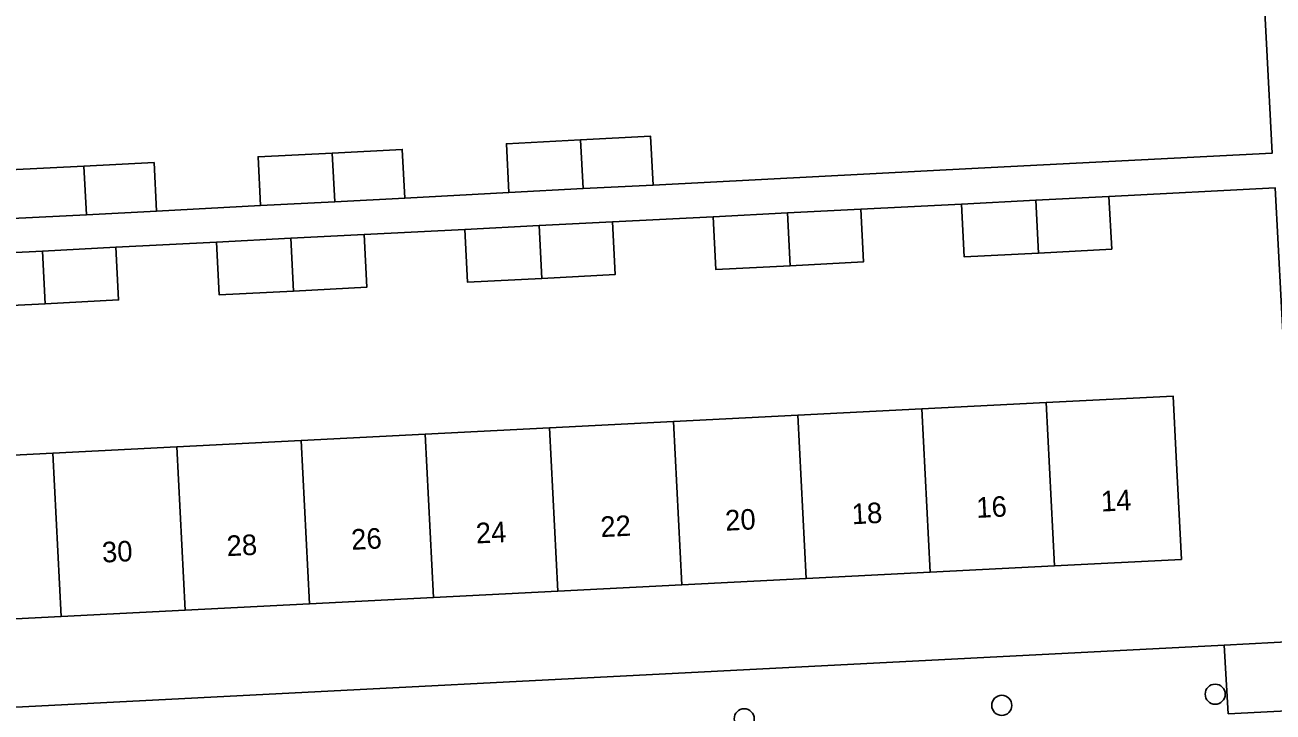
# Model space of a CAD drawing. Extents: x 161084 to 161928, y 385355 to 386522.
# Drawn here: x 161675.5 to 161736.3, y 385868.4 to 385901.9 of the extents above; entities that cross this region are included whole.
import ezdxf

# ---------------------------------------------------------------- set-up
doc = ezdxf.new("R2010")
doc.units = 0
for name, color, linetype in [('IMGEO_Boom', 7, 'Continuous'), ('IMGEO_Pand', 7, 'Continuous'), ('IMGEO_Pand_nummerreeks', 7, 'Continuous'), ('IMGEO_Rijbaan_lokaal_open', 7, 'Continuous'), ('IMGEO_Voetpad_open', 7, 'Continuous')]:
    doc.layers.add(name, color=color, linetype=linetype)

msp = doc.modelspace()

# ---------------------------------------------------------------- linework, layer by layer
at = {"layer": 'IMGEO_Boom'}
for centre in [(161723.084, 385868.743), (161733.47, 385869.286), (161710.551, 385868.089)]:
    msp.add_circle(centre, 0.489, dxfattribs=at)
at = {"layer": 'IMGEO_Pand'}
for points in [[(161699.1, 385893.713), (161698.978, 385896.082), (161702.589, 385896.267)], [(161702.589, 385896.267), (161705.996, 385896.442), (161706.118, 385894.073)], [(161702.714, 385893.898), (161702.589, 385896.267)], [(161687.017, 385893.076), (161686.895, 385895.445), (161690.506, 385895.63)], [(161690.506, 385895.63), (161693.913, 385895.805), (161694.035, 385893.436)], [(161690.631, 385893.261), (161690.506, 385895.63)], [(161674.933, 385892.439), (161674.811, 385894.808), (161678.422, 385894.993)], [(161678.422, 385894.993), (161681.829, 385895.168), (161681.951, 385892.799)], [(161678.422, 385894.993), (161678.547, 385892.624)], [(161702.714, 385893.898), (161699.1, 385893.713)], [(161706.118, 385894.073), (161702.714, 385893.898)], [(161724.736, 385893.328), (161728.302, 385893.516)], [(161728.302, 385893.516), (161728.438, 385890.95), (161724.867, 385890.762)], [(161690.631, 385893.261), (161687.017, 385893.076)], [(161694.035, 385893.436), (161690.631, 385893.261)], [(161712.652, 385892.711), (161716.218, 385892.899)], [(161716.218, 385892.899), (161716.354, 385890.333), (161712.783, 385890.145)], [(161721.122, 385893.138), (161724.736, 385893.328)], [(161724.867, 385890.762), (161721.258, 385890.572), (161721.122, 385893.138)], [(161724.736, 385893.328), (161724.867, 385890.762)], [(161678.547, 385892.624), (161674.933, 385892.439)], [(161681.951, 385892.799), (161678.547, 385892.624)], [(161709.038, 385892.521), (161712.652, 385892.711)], [(161712.783, 385890.145), (161709.174, 385889.955), (161709.038, 385892.521)], [(161712.783, 385890.145), (161712.652, 385892.711)], [(161696.954, 385891.904), (161700.568, 385892.094)], [(161700.699, 385889.528), (161697.09, 385889.338), (161696.954, 385891.904)], [(161700.568, 385892.094), (161704.134, 385892.282)], [(161700.568, 385892.094), (161700.699, 385889.528)], [(161704.134, 385892.282), (161704.27, 385889.716), (161700.699, 385889.528)], [(161684.869, 385891.287), (161688.483, 385891.477)], [(161688.614, 385888.911), (161685.005, 385888.721), (161684.869, 385891.287)], [(161688.483, 385891.477), (161692.049, 385891.665)], [(161688.483, 385891.477), (161688.614, 385888.911)], [(161692.049, 385891.665), (161692.185, 385889.099), (161688.614, 385888.911)], [(161672.785, 385890.669), (161676.399, 385890.859)], [(161676.53, 385888.293), (161672.921, 385888.103), (161672.785, 385890.669)], [(161676.399, 385890.859), (161679.965, 385891.047)], [(161676.399, 385890.859), (161676.53, 385888.293)], [(161679.965, 385891.047), (161680.101, 385888.481), (161676.53, 385888.293)], [(161725.239, 385883.483), (161731.421, 385883.799), (161731.572, 385880.844), (161731.827, 385875.85), (161725.645, 385875.534)], [(161719.197, 385883.174), (161713.155, 385882.866)], [(161725.239, 385883.483), (161719.197, 385883.174)], [(161719.197, 385883.174), (161719.603, 385875.226)], [(161725.645, 385875.534), (161725.239, 385883.483)], [(161713.155, 385882.866), (161707.113, 385882.557)], [(161713.561, 385874.917), (161713.155, 385882.866)], [(161701.071, 385882.249), (161695.029, 385881.94)], [(161707.113, 385882.557), (161701.071, 385882.249)], [(161701.477, 385874.3), (161701.071, 385882.249)], [(161707.113, 385882.557), (161707.519, 385874.609)], [(161688.986, 385881.632), (161682.944, 385881.323)], [(161688.986, 385881.632), (161695.029, 385881.94)], [(161689.392, 385873.683), (161688.986, 385881.632)], [(161695.029, 385881.94), (161695.435, 385873.992)], [(161676.902, 385881.014), (161670.86, 385880.706)], [(161682.944, 385881.323), (161676.902, 385881.014)], [(161676.902, 385881.014), (161677.308, 385873.066)], [(161682.944, 385881.323), (161683.35, 385873.374)], [(161719.603, 385875.226), (161725.645, 385875.534)], [(161707.519, 385874.609), (161713.561, 385874.917)], [(161713.561, 385874.917), (161719.603, 385875.226)], [(161695.435, 385873.992), (161701.477, 385874.3)], [(161701.477, 385874.3), (161707.519, 385874.609)], [(161683.35, 385873.374), (161689.392, 385873.683)], [(161695.435, 385873.992), (161689.392, 385873.683)], [(161671.266, 385872.757), (161677.308, 385873.066)], [(161677.308, 385873.066), (161683.35, 385873.374)]]:
    msp.add_lwpolyline(points, dxfattribs=at)
at = {"layer": 'IMGEO_Rijbaan_lokaal_open'}
msp.add_lwpolyline([(161740.131, 385868.633), (161734.108, 385868.334)], dxfattribs=at)
at = {"layer": 'IMGEO_Voetpad_open'}
for points in [[(161733.245, 385915.167), (161733.394, 385912.281), (161735.445, 385911.093), (161735.553, 385908.999), (161735.966, 385900.949), (161736.24, 385895.622), (161721.928, 385894.886), (161706.118, 385894.073)], [(161699.1, 385893.713), (161694.035, 385893.436)], [(161728.302, 385893.516), (161736.388, 385893.942), (161737.561, 385871.869)], [(161687.017, 385893.076), (161681.951, 385892.799)], [(161716.218, 385892.899), (161721.122, 385893.138)], [(161704.134, 385892.282), (161709.038, 385892.521)], [(161692.049, 385891.665), (161696.954, 385891.904)], [(161679.965, 385891.047), (161684.869, 385891.287)], [(161733.907, 385871.68), (161659.281, 385867.839)], [(161733.907, 385871.68), (161737.561, 385871.869)], [(161734.108, 385868.334), (161733.907, 385871.68)]]:
    msp.add_lwpolyline(points, dxfattribs=at)

# ---------------------------------------------------------------- texts
at = {"layer": 'IMGEO_Pand_nummerreeks'}
for s, p in [('16', (161721.866, 385877.865)), ('14', (161727.931, 385878.174)), ('20', (161709.647, 385877.241)), ('18', (161715.804, 385877.555)), ('22', (161703.576, 385876.93)), ('26', (161691.448, 385876.311)), ('24', (161697.514, 385876.621)), ('30', (161679.321, 385875.692)), ('28', (161685.386, 385876.002))]:
    msp.add_text(s, height=1, rotation=2.92349, dxfattribs=at).set_placement(p)

doc.saveas('drawing.dxf')
